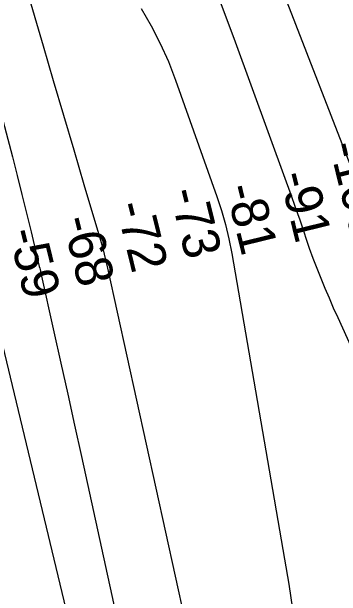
# Model space of a CAD drawing. Extents: x 3625074 to 3663148, y 511451 to 537151.
# Drawn here: x 3632438 to 3633034, y 525814 to 526871 of the extents above; entities that cross this region are included whole.
import ezdxf

# ---------------------------------------------------------------- set-up
doc = ezdxf.new("R2010")
doc.units = 0
for name, color, linetype in [('V-RIVR-RANG', 7, 'Continuous'), ('V-TOPO-MAJR', 7, 'Continuous'), ('V-TOPO-MINR', 7, 'Continuous')]:
    doc.layers.add(name, color=color, linetype=linetype)

msp = doc.modelspace()

# ---------------------------------------------------------------- linework, layer by layer
at = {"layer": 'V-TOPO-MAJR'}
for points in [[(3633055.2, 526580.8), (3632931.6, 526899.6), (3632898.7, 526985.4), (3632866.2, 527071.2), (3632834.2, 527157.3), (3632802.7, 527243.5), (3632760.1, 527361.2), (3632750.2, 527388.7), (3632740.4, 527416.3), (3632730.7, 527443.9), (3632721.2, 527471.5), (3632694.9, 527548.5), (3632672.6, 527614.7), (3632650.7, 527681.1), (3632629.5, 527747.7), (3632608.7, 527814.5)], [(3632214.7, 526940.6), (3632244.1, 526852.2), (3632273.8, 526763.8), (3632303.6, 526675.6), (3632344.1, 526556.7), (3632353.6, 526527.8), (3632362.6, 526498.8), (3632371, 526469.6), (3632379, 526440.3), (3632392.2, 526389.1), (3632393.2, 526385.3), (3632394.2, 526381.5), (3632395.1, 526377.6), (3632396, 526373.8), (3632543.2, 525760.5)]]:
    msp.add_lwpolyline(points, dxfattribs=at)
at = {"layer": 'V-TOPO-MINR'}
for points in [[(3632166.5, 527805.7), (3632182.8, 527767.8), (3632208.5, 527707.8), (3632233.6, 527646.7), (3632257.5, 527585.2), (3632279.6, 527523), (3632300.5, 527460.4), (3632330.3, 527366.3), (3632335.3, 527350.4), (3632340.2, 527334.4), (3632345.1, 527318.3), (3632349.9, 527302.3), (3632495, 526809.4), (3632513.5, 526746.6), (3632532, 526683.9), (3632550.5, 526621.2), (3632569, 526558.4), (3632598.7, 526457.9), (3632602.3, 526445.4), (3632605.6, 526432.9), (3632608.7, 526420.3), (3632611.6, 526407.6), (3632786.4, 525612)], [(3632264, 527274.1), (3632439.6, 526608.5), (3632448.4, 526574.7), (3632457, 526540.8), (3632465.4, 526506.8), (3632473.6, 526472.8), (3632488.3, 526410.7), (3632489, 526407.7), (3632489.7, 526404.7), (3632490.4, 526401.7), (3632491, 526398.6), (3632514.8, 526292.2), (3632527.3, 526235.9), (3632539.8, 526179.7), (3632552.1, 526123.4), (3632564.5, 526067.1), (3632662.5, 525616.7)], [(3633083.9, 526193.5), (3633027.9, 526317.4), (3633020, 526335.1), (3633012.3, 526352.9), (3633004.7, 526370.7), (3632997.3, 526388.6), (3632990.1, 526406.6), (3632983.2, 526424.7), (3632976.6, 526443), (3632970.3, 526461.3), (3632967.2, 526470.8), (3632959.4, 526493.9), (3632951.4, 526516.9), (3632943.3, 526539.9), (3632935.1, 526562.8), (3632840.5, 526822.8), (3632808.1, 526908)], [(3632672.1, 526877.1), (3632690.2, 526845.8), (3632706.8, 526813.8), (3632721.4, 526780.8), (3632734.6, 526747.2), (3632809.2, 526536.9), (3632817.4, 526511.6), (3632824.8, 526486.1), (3632830.9, 526460.3), (3632836.1, 526434.2), (3632931.5, 525881.5), (3632938.8, 525836.3), (3632945.5, 525791.1)]]:
    msp.add_lwpolyline(points, dxfattribs=at)

# ---------------------------------------------------------------- texts
at = {"layer": 'V-RIVR-RANG'}
for s, p in [('-100', (3633011.4, 526629.7)), ('-91', (3632921.6, 526575.9)), ('-81', (3632824.2, 526553.3)), ('-73', (3632723.1, 526545.8)), ('-72', (3632626, 526521.6)), ('-68', (3632529.5, 526495.4)), ('-59', (3632432, 526473.1))]:
    msp.add_text(s, height=67, rotation=283.8077, dxfattribs=at).set_placement(p)

doc.saveas('drawing.dxf')
